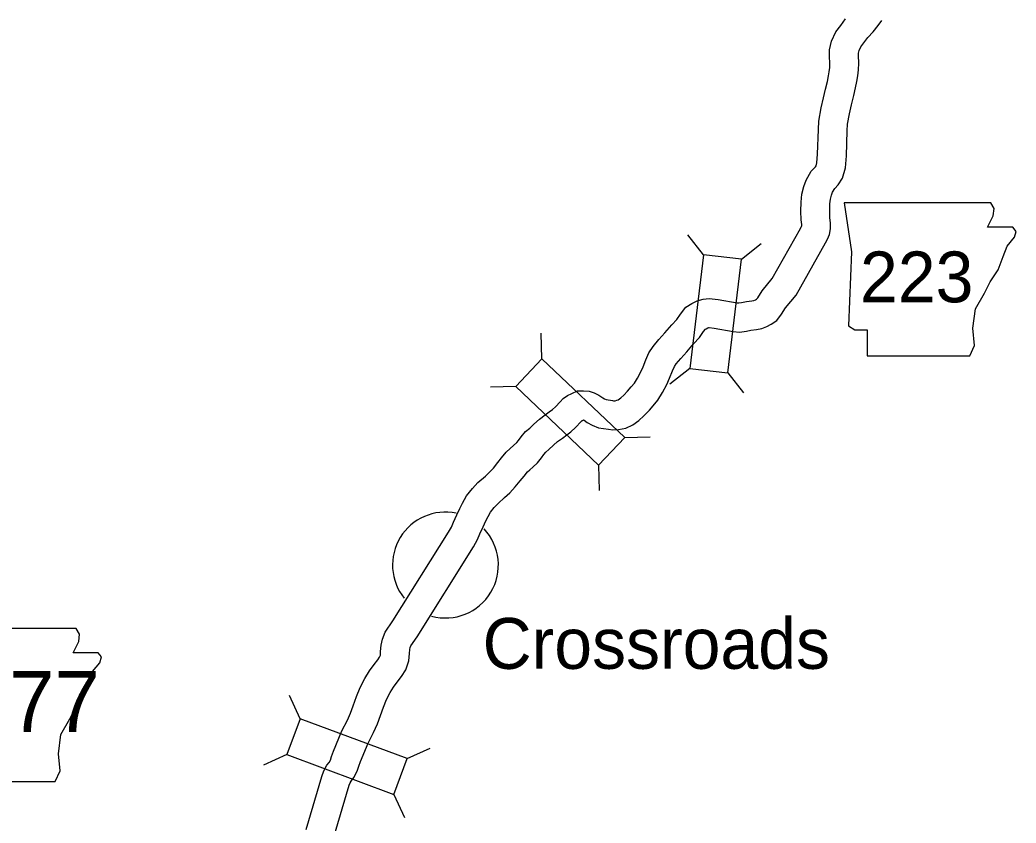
# Model space of a CAD drawing. Extents: x 1377389 to 1380723, y 1168351 to 1170484.
# Drawn here: x 1377833.2 to 1377936.7, y 1170053.8 to 1170137.2 of the extents above; entities that cross this region are included whole.
import ezdxf

# ---------------------------------------------------------------- set-up
doc = ezdxf.new("R2010")
doc.units = 0
doc.layers.add('B_Fill', color=7, linetype='Continuous')

msp = doc.modelspace()

# ---------------------------------------------------------------- linework, layer by layer
at = {"layer": 'B_Fill'}
for p, q in [((1377904.27, 1170112.81), (1377902.63, 1170114.88)), ((1377908.2, 1170112.34), (1377910.27, 1170113.97)), ((1377887.48, 1170102.01), (1377887.41, 1170104.65)), ((1377902.86, 1170101.01), (1377900.78, 1170099.38)), ((1377906.79, 1170100.54), (1377908.42, 1170098.47)), ((1377884.76, 1170099.14), (1377882.12, 1170099.07)), ((1377896.1, 1170093.83), (1377898.74, 1170093.9)), ((1377893.37, 1170090.96), (1377893.44, 1170088.32)), ((1377862.34, 1170064.62), (1377861.25, 1170067.02)), ((1377873.47, 1170060.47), (1377875.88, 1170061.57)), ((1377860.96, 1170060.91), (1377858.56, 1170059.81)), ((1377872.09, 1170056.76), (1377873.19, 1170054.36))]:
    msp.add_line(p, q, dxfattribs=at)
for points in [[(1377883.28, 1170091.7), (1377883.77, 1170092.31), (1377884.19, 1170092.7), (1377884.53, 1170093), (1377884.86, 1170093.3), (1377885.05, 1170093.52), (1377885.32, 1170093.91), (1377885.78, 1170094.44), (1377886.22, 1170094.81), (1377886.64, 1170095.21), (1377887.21, 1170095.74), (1377887.81, 1170096.17), (1377888.22, 1170096.49), (1377888.56, 1170096.75), (1377888.87, 1170097.02), (1377889.38, 1170097.55), (1377889.69, 1170097.88), (1377890.15, 1170098.2), (1377890.57, 1170098.41), (1377891.18, 1170098.66), (1377891.78, 1170098.67), (1377892.37, 1170098.64), (1377892.89, 1170098.47), (1377893.4, 1170098.23), (1377893.8, 1170097.94), (1377893.98, 1170097.83), (1377894.16, 1170097.76), (1377894.8, 1170097.66), (1377894.93, 1170097.64), (1377895.07, 1170097.65), (1377895.27, 1170097.69), (1377895.41, 1170097.75), (1377895.68, 1170097.96), (1377895.99, 1170098.22), (1377896.38, 1170098.65), (1377896.74, 1170099.09), (1377897.1, 1170099.48), (1377897.4, 1170099.98), (1377897.74, 1170100.65), (1377897.99, 1170101.17), (1377898.27, 1170101.9), (1377898.6, 1170102.64), (1377899.02, 1170103.29), (1377899.64, 1170104), (1377900.26, 1170104.71), (1377900.99, 1170105.54), (1377901.48, 1170106.08), (1377901.87, 1170106.65), (1377902.44, 1170107.35), (1377903.07, 1170107.75), (1377903.62, 1170108.02), (1377904.23, 1170108.2), (1377904.85, 1170108.27), (1377905.8, 1170108.15), (1377907.78, 1170107.82), (1377907.93, 1170107.8), (1377908.2, 1170107.84), (1377908.74, 1170107.94), (1377909.29, 1170108.01), (1377909.48, 1170108.05), (1377909.66, 1170108.12), (1377909.79, 1170108.19), (1377909.91, 1170108.34), (1377910.35, 1170109.05), (1377911.39, 1170110.33), (1377914.33, 1170115.53), (1377914.43, 1170115.7), (1377914.45, 1170115.75), (1377914.47, 1170115.84), (1377914.47, 1170115.96), (1377914.41, 1170116.43), (1377914.37, 1170117.34), (1377914.4, 1170118.29), (1377914.49, 1170119.11), (1377914.7, 1170119.9), (1377914.95, 1170120.57), (1377915.47, 1170121.49), (1377915.89, 1170121.94), (1377915.96, 1170122.05), (1377916.05, 1170122.37), (1377916.11, 1170123.25), (1377916.21, 1170125.82), (1377916.25, 1170126.68), (1377916.49, 1170128.07), (1377916.74, 1170129.12), (1377916.96, 1170130.02), (1377917.14, 1170130.81), (1377917.27, 1170131.39), (1377917.34, 1170131.8), (1377917.39, 1170132.25), (1377917.41, 1170132.71), (1377917.37, 1170133.4), (1377917.36, 1170134.09), (1377917.58, 1170135.01), (1377918.02, 1170135.95), (1377918.52, 1170136.63), (1377919.03, 1170137.3)], [(1377885.62, 1170089.82), (1377885.98, 1170090.27), (1377886.21, 1170090.48), (1377886.52, 1170090.75), (1377887.03, 1170091.21), (1377887.43, 1170091.7), (1377887.69, 1170092.06), (1377887.9, 1170092.3), (1377888.21, 1170092.57), (1377888.69, 1170093.02), (1377889.11, 1170093.41), (1377889.6, 1170093.76), (1377890.05, 1170094.11), (1377890.47, 1170094.43), (1377890.95, 1170094.86), (1377891.54, 1170095.48), (1377891.65, 1170095.59), (1377891.68, 1170095.61), (1377891.8, 1170095.67), (1377891.8, 1170095.67), (1377891.85, 1170095.64), (1377892.18, 1170095.4), (1377892.71, 1170095.11), (1377893.37, 1170094.85), (1377894.38, 1170094.69), (1377894.85, 1170094.63), (1377895.45, 1170094.67), (1377896.19, 1170094.81), (1377896.94, 1170095.16), (1377897.56, 1170095.61), (1377898.08, 1170096.07), (1377898.64, 1170096.67), (1377899.02, 1170097.13), (1377899.51, 1170097.69), (1377900.02, 1170098.51), (1377900.44, 1170099.33), (1377900.75, 1170099.98), (1377901.04, 1170100.75), (1377901.25, 1170101.21), (1377901.42, 1170101.48), (1377901.9, 1170102.03), (1377902.52, 1170102.73), (1377903.24, 1170103.55), (1377903.84, 1170104.22), (1377904.27, 1170104.85), (1377904.46, 1170105.08), (1377904.54, 1170105.13), (1377904.71, 1170105.21), (1377904.82, 1170105.25), (1377904.84, 1170105.25), (1377905.37, 1170105.18), (1377907.36, 1170104.84), (1377908, 1170104.77), (1377908.72, 1170104.89), (1377909.2, 1170104.98), (1377909.77, 1170105.05), (1377910.32, 1170105.16), (1377910.85, 1170105.36), (1377911.31, 1170105.59), (1377911.89, 1170105.98), (1377912.38, 1170106.64), (1377912.8, 1170107.3), (1377913.88, 1170108.63), (1377916.94, 1170114.05), (1377917.16, 1170114.42), (1377917.35, 1170114.93), (1377917.46, 1170115.49), (1377917.48, 1170116.09), (1377917.4, 1170116.68), (1377917.38, 1170117.35), (1377917.4, 1170118.09), (1377917.45, 1170118.57), (1377917.56, 1170118.99), (1377917.68, 1170119.31), (1377917.9, 1170119.7), (1377918.25, 1170120.07), (1377918.72, 1170120.78), (1377919.02, 1170121.84), (1377919.11, 1170123.09), (1377919.21, 1170125.69), (1377919.24, 1170126.36), (1377919.43, 1170127.46), (1377919.66, 1170128.4), (1377919.89, 1170129.34), (1377920.07, 1170130.16), (1377920.21, 1170130.81), (1377920.31, 1170131.38), (1377920.38, 1170132.01), (1377920.42, 1170132.71), (1377920.37, 1170133.51), (1377920.37, 1170133.76), (1377920.43, 1170134.02), (1377920.61, 1170134.4), (1377920.93, 1170134.83), (1377921.34, 1170135.38), (1377921.88, 1170135.97), (1377922.41, 1170136.64), (1377922.78, 1170137.16)], [(1377862.97, 1170053.11), (1377864.61, 1170058.62), (1377864.81, 1170059.2), (1377865.14, 1170059.78), (1377865.37, 1170060.08), (1377865.49, 1170060.33), (1377865.62, 1170060.7), (1377865.83, 1170061.26), (1377866.7, 1170063.36), (1377867.28, 1170064.47), (1377867.6, 1170065.2), (1377867.87, 1170065.96), (1377868.2, 1170066.91), (1377868.6, 1170067.86), (1377869.06, 1170068.8), (1377869.57, 1170069.6), (1377870.06, 1170070.24), (1377870.43, 1170070.72), (1377870.61, 1170071.01), (1377870.69, 1170071.23), (1377870.71, 1170071.59), (1377870.76, 1170072.26), (1377870.91, 1170072.89), (1377871.19, 1170073.6), (1377871.98, 1170074.78), (1377877.78, 1170083.98), (1377878.07, 1170084.52), (1377878.28, 1170085.02), (1377878.64, 1170085.81), (1377878.95, 1170086.47), (1377879.22, 1170087.01), (1377879.65, 1170087.78), (1377880.27, 1170088.54), (1377880.83, 1170089.14), (1377881.6, 1170089.81), (1377882, 1170090.18), (1377882.43, 1170090.66), (1377882.9, 1170091.22), (1377883.28, 1170091.7)], [(1377865.82, 1170052.2), (1377867.46, 1170057.7), (1377867.55, 1170057.95), (1377867.64, 1170058.12), (1377867.94, 1170058.5), (1377868.27, 1170059.18), (1377868.44, 1170059.68), (1377868.62, 1170060.16), (1377869.42, 1170062.09), (1377869.99, 1170063.18), (1377870.38, 1170064.09), (1377870.7, 1170064.96), (1377871, 1170065.83), (1377871.33, 1170066.61), (1377871.69, 1170067.33), (1377872.04, 1170067.88), (1377872.45, 1170068.42), (1377872.9, 1170069.01), (1377873.32, 1170069.69), (1377873.66, 1170070.62), (1377873.71, 1170071.39), (1377873.74, 1170071.81), (1377873.78, 1170072), (1377873.86, 1170072.19), (1377874.5, 1170073.14), (1377880.38, 1170082.47), (1377880.79, 1170083.24), (1377881.03, 1170083.82), (1377881.36, 1170084.54), (1377881.65, 1170085.16), (1377881.88, 1170085.62), (1377882.14, 1170086.09), (1377882.53, 1170086.57), (1377882.92, 1170086.98), (1377883.6, 1170087.58), (1377884.14, 1170088.07), (1377884.7, 1170088.7), (1377885.22, 1170089.32), (1377885.62, 1170089.82)]]:
    msp.add_lwpolyline(points, dxfattribs=at)
for points in [[(1377918.9, 1170118.2), (1377919.66, 1170113.12), (1377919.32, 1170105.43), (1377920, 1170105), (1377921.27, 1170105), (1377921.27, 1170102.3), (1377931.93, 1170102.3), (1377932.43, 1170103.4), (1377932.26, 1170105.17), (1377932.52, 1170107.2), (1377933.45, 1170108.81), (1377934.04, 1170109.99), (1377934.89, 1170111.26), (1377935.39, 1170112.62), (1377935.82, 1170113.72), (1377936.58, 1170114.65), (1377936.75, 1170115.24), (1377936.41, 1170115.66), (1377933.79, 1170115.66), (1377934.38, 1170116.85), (1377934.46, 1170117.61), (1377934.11, 1170118.19)], [(1377904.27, 1170112.81), (1377902.86, 1170101.01), (1377906.79, 1170100.54), (1377908.2, 1170112.34)], [(1377884.76, 1170099.14), (1377893.37, 1170090.96), (1377896.1, 1170093.83), (1377887.48, 1170102.01)], [(1377823.87, 1170073.99), (1377824.63, 1170068.91), (1377824.29, 1170061.22), (1377824.97, 1170060.79), (1377826.24, 1170060.79), (1377826.24, 1170058.09), (1377836.9, 1170058.09), (1377837.4, 1170059.19), (1377837.23, 1170060.96), (1377837.49, 1170062.99), (1377838.42, 1170064.6), (1377839.01, 1170065.78), (1377839.86, 1170067.05), (1377840.36, 1170068.41), (1377840.79, 1170069.51), (1377841.55, 1170070.44), (1377841.72, 1170071.03), (1377841.38, 1170071.45), (1377838.76, 1170071.45), (1377839.35, 1170072.64), (1377839.43, 1170073.4), (1377839.08, 1170073.98)], [(1377860.96, 1170060.91), (1377872.09, 1170056.76), (1377873.47, 1170060.47), (1377862.34, 1170064.62)]]:
    msp.add_lwpolyline(points, close=True, dxfattribs=at)
for start, end in [(78.3407, 218.7966), (254.8989, 43.1912)]:
    msp.add_arc((1377877.45, 1170080.58), 5.5, start, end, dxfattribs=at)

# ---------------------------------------------------------------- texts
for s, height, p in [('223', 5.28, (1377920.53, 1170107.87)), ('Crossroads', 5.28, (1377881.31, 1170069.8)), ('177', 6.336, (1377827.39, 1170063.25))]:
    msp.add_text(s, height=height, dxfattribs=at).set_placement(p)

doc.saveas('drawing.dxf')
